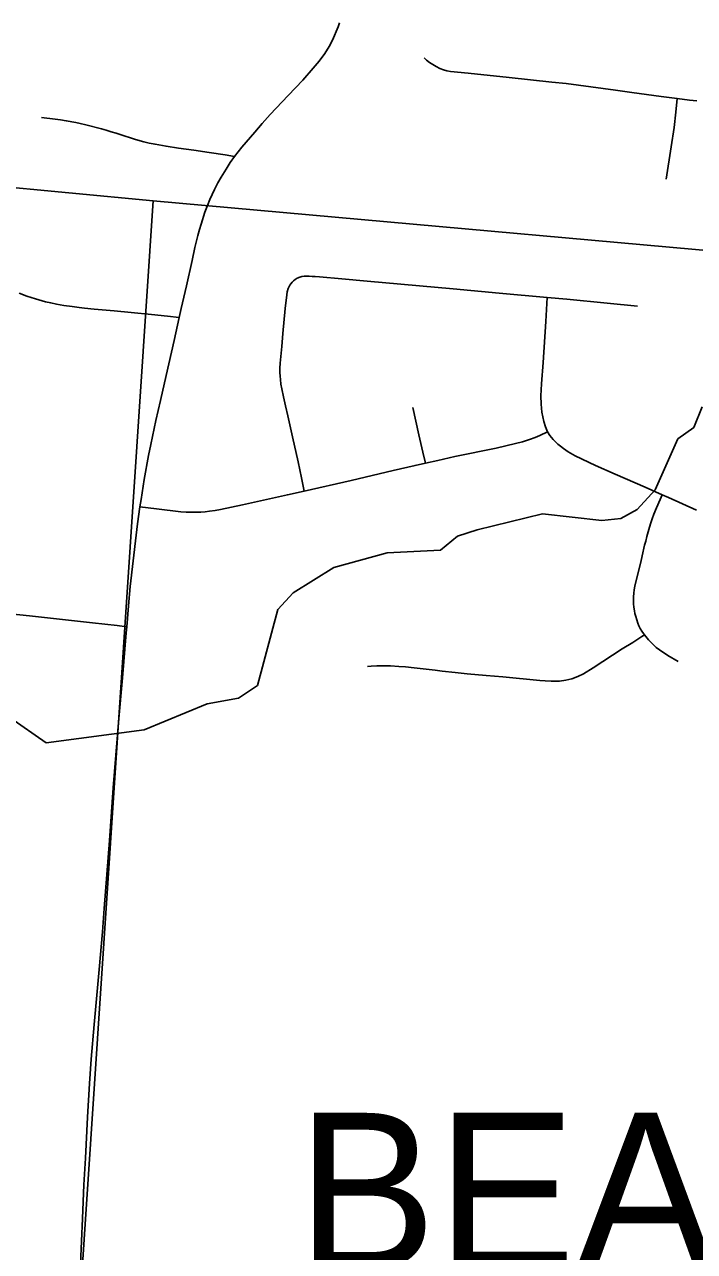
# Model space of a CAD drawing. Extents: x 0 to 34, y 0 to 22.
# Drawn here: x 5.646 to 6.052, y 15.574 to 16.318 of the extents above; entities that cross this region are included whole.
import ezdxf

# ---------------------------------------------------------------- set-up
doc = ezdxf.new("R2010")
doc.units = 0
for name, color, linetype in [('GM_X_City_Street', 7, 'Continuous'), ('GM_X_Corporation', 7, 'Continuous'), ('GM_X_Corporation_Text', 7, 'Continuous'), ('GM_X_County_Road', 7, 'Continuous'), ('GM_X_Minor_River', 7, 'Continuous')]:
    doc.layers.add(name, color=color, linetype=linetype)

msp = doc.modelspace()

# ---------------------------------------------------------------- linework, layer by layer
at = {"layer": 'GM_X_City_Street'}
for points in [[(5.88874, 16.29743), (5.89006, 16.29605), (5.89183, 16.29469), (5.89387, 16.2934), (5.89597, 16.29212), (5.89807, 16.29107), (5.90029, 16.29018), (5.90233, 16.28963), (5.9046, 16.28924), (5.91527, 16.28814), (5.94022, 16.28542), (5.95315, 16.2841), (5.9661, 16.28268), (5.9747, 16.28178), (6.00467, 16.27781), (6.01447, 16.27649), (6.03226, 16.27408), (6.04204, 16.27275), (6.04955, 16.27173), (6.05394, 16.27127)], [(6.03534, 16.2238), (6.0384, 16.24345), (6.04013, 16.25516), (6.04114, 16.26447), (6.04204, 16.27275)], [(5.65663, 16.26121), (5.66509, 16.26022), (5.6683, 16.25981), (5.67175, 16.25924), (5.67754, 16.25817), (5.68022, 16.25759), (5.68359, 16.2568), (5.69313, 16.2543), (5.69592, 16.25357), (5.69904, 16.25266), (5.70192, 16.25176), (5.70506, 16.25071), (5.70743, 16.24987), (5.70998, 16.24904), (5.71372, 16.24789), (5.71877, 16.24649), (5.7219, 16.24575), (5.72559, 16.24502), (5.73226, 16.24387), (5.73974, 16.24272), (5.74902, 16.2414), (5.75831, 16.24008), (5.7681, 16.23852), (5.77366, 16.23759)], [(5.8159, 16.03463), (5.81426, 16.04267), (5.81228, 16.05246), (5.8088, 16.06765), (5.80611, 16.08042), (5.80465, 16.08649), (5.80332, 16.09192), (5.80235, 16.09674), (5.80187, 16.09963), (5.80155, 16.10228), (5.80133, 16.10434), (5.80122, 16.10667), (5.80128, 16.10932), (5.80144, 16.11224), (5.80233, 16.1224), (5.80306, 16.13034), (5.80444, 16.14535), (5.80543, 16.15382), (5.80569, 16.15547), (5.80628, 16.15748), (5.80687, 16.15876), (5.80726, 16.15959), (5.8079, 16.16042), (5.80858, 16.16135), (5.80937, 16.16214), (5.8104, 16.16293)], [(5.8104, 16.16293), (5.81163, 16.16373), (5.81325, 16.16444), (5.81457, 16.16477), (5.81589, 16.16494), (5.81733, 16.165), (5.81899, 16.16495), (5.82085, 16.16488), (5.82262, 16.16479), (5.82523, 16.16455), (5.83868, 16.16333), (5.85416, 16.16192), (5.90616, 16.15728), (5.93416, 16.15472), (5.96325, 16.15207), (5.97506, 16.15101), (5.99961, 16.14867), (6.01799, 16.14686)], [(5.64322, 16.15463), (5.64782, 16.15299), (5.65315, 16.15125), (5.65915, 16.14955), (5.66237, 16.1488), (5.66584, 16.14806), (5.67026, 16.14732), (5.67528, 16.14658), (5.67947, 16.14608), (5.68276, 16.14567), (5.68859, 16.1451), (5.70076, 16.14403), (5.71112, 16.14304), (5.72348, 16.14183), (5.73306, 16.14082), (5.74023, 16.14007)], [(5.96344, 16.07065), (5.96229, 16.07372), (5.96119, 16.07687), (5.96006, 16.08251), (5.9595, 16.08743), (5.95937, 16.09238), (5.95975, 16.09979), (5.96071, 16.11276), (5.96239, 16.13745), (5.96325, 16.15207)], [(5.88939, 16.05164), (5.88782, 16.05837), (5.88539, 16.06873), (5.88188, 16.08535)], [(5.71642, 16.02508), (5.72649, 16.02391), (5.74125, 16.02219), (5.74431, 16.02199), (5.74708, 16.02195), (5.75021, 16.02191), (5.75331, 16.02201), (5.75598, 16.02219), (5.75851, 16.02245), (5.76196, 16.02295), (5.76517, 16.02352), (5.77849, 16.02628), (5.80573, 16.03249), (5.8159, 16.03463), (5.84444, 16.04123), (5.86982, 16.04714), (5.88312, 16.05024), (5.88939, 16.05164), (5.89704, 16.05334), (5.90731, 16.05575), (5.93226, 16.06079), (5.94401, 16.06357), (5.94831, 16.06467), (5.9526, 16.06601), (5.95592, 16.06725), (5.95884, 16.0685), (5.96344, 16.07065)], [(5.96344, 16.07065), (5.96492, 16.0684), (5.96683, 16.06596), (5.96822, 16.06456), (5.96966, 16.06319), (5.97138, 16.06187), (5.97307, 16.06053), (5.97597, 16.05858), (5.98023, 16.05616), (5.99249, 16.05028), (6.00442, 16.04503), (6.02265, 16.03707), (6.03283, 16.03249), (6.03681, 16.03072), (6.05381, 16.02312)], [(6.0426, 15.93143), (6.03642, 15.935), (6.03133, 15.9384), (6.02928, 15.93996), (6.02757, 15.94148), (6.0246, 15.9445), (6.02215, 15.94757), (6.02157, 15.9483), (6.0206, 15.94973), (6.01965, 15.95133), (6.01885, 15.95299), (6.01817, 15.95461), (6.01746, 15.95661), (6.01686, 15.95864), (6.0164, 15.96048), (6.01607, 15.96218), (6.01579, 15.96422), (6.01563, 15.96639), (6.01553, 15.96849), (6.01558, 15.97062), (6.01572, 15.97281), (6.01599, 15.97484), (6.01633, 15.97704), (6.01694, 15.97963), (6.01989, 15.99153), (6.02079, 15.99544), (6.02229, 16.00188), (6.02292, 16.00444), (6.02367, 16.00726), (6.02476, 16.01132), (6.02587, 16.01494), (6.02686, 16.01784), (6.02795, 16.02069), (6.02958, 16.02463), (6.03165, 16.02964), (6.03283, 16.03249)], [(5.63574, 15.96048), (5.64947, 15.95908), (5.67495, 15.95628), (5.6877, 15.9548), (5.70249, 15.95313), (5.70838, 15.95246)], [(5.85425, 15.92842), (5.85655, 15.92856), (5.86002, 15.92873), (5.86257, 15.92884), (5.86469, 15.92878), (5.86816, 15.92868), (5.87331, 15.92842), (5.87727, 15.92814), (5.88258, 15.92763), (5.88997, 15.92672), (5.89526, 15.92602), (5.89967, 15.92553), (5.90743, 15.92472), (5.91481, 15.92395), (5.92619, 15.92293), (5.93642, 15.922), (5.9587, 15.91986), (5.962, 15.91956), (5.96558, 15.91941), (5.96807, 15.9194), (5.97064, 15.9195), (5.97444, 15.91997), (5.97818, 15.92087), (5.98177, 15.9222), (5.98519, 15.92389), (5.99109, 15.92748), (6.00877, 15.93908), (6.01506, 15.94299), (6.02061, 15.94658), (6.02215, 15.94757)]]:
    msp.add_lwpolyline(points, dxfattribs=at)
at = {"layer": 'GM_X_Corporation'}
for points in [[(6.71605, 17.12273), (6.63404, 16.12897), (5.72435, 16.21065), (5.62189, 16.22039), (5.70874, 17.23111)], [(4.73502, 16.3081), (5.62189, 16.22039), (5.72435, 16.21065), (5.67259, 15.43183), (4.68777, 15.72423)], [(5.72435, 16.21065), (6.63404, 16.12897), (6.76485, 16.11648), (6.70262, 15.34504), (5.67259, 15.43183)]]:
    msp.add_lwpolyline(points, close=True, dxfattribs=at)
at = {"layer": 'GM_X_County_Road'}
for points in [[(5.77366, 16.23759), (5.7759, 16.24053), (5.77812, 16.24324), (5.78593, 16.25228), (5.79053, 16.25762), (5.79538, 16.26305), (5.80631, 16.27456), (5.81519, 16.28393), (5.82139, 16.29124), (5.82503, 16.2955), (5.82839, 16.30003), (5.83106, 16.3043), (5.83312, 16.3082), (5.83435, 16.31089), (5.8354, 16.31337), (5.83648, 16.31632), (5.8373, 16.31869)], [(5.74023, 16.14007), (5.74141, 16.14547), (5.74462, 16.15927), (5.74799, 16.17448), (5.74972, 16.18238), (5.7514, 16.18973), (5.75243, 16.1933), (5.75346, 16.19663), (5.75576, 16.20395), (5.75724, 16.20798), (5.7588, 16.21159), (5.76152, 16.21751), (5.76365, 16.22154), (5.76554, 16.22508), (5.76866, 16.23), (5.77113, 16.23387), (5.77366, 16.23759)], [(5.71642, 16.02508), (5.71705, 16.02951), (5.71901, 16.04174), (5.72164, 16.05636), (5.72294, 16.06303), (5.72596, 16.07748), (5.72879, 16.08966), (5.73226, 16.10478), (5.73715, 16.12594), (5.74023, 16.14007)], [(5.70838, 15.95246), (5.70945, 15.96508), (5.71053, 15.97691), (5.71225, 15.99232), (5.71412, 16.00794), (5.71494, 16.01476), (5.71642, 16.02508)], [(5.68009, 15.56033), (5.68043, 15.56616), (5.68166, 15.5937), (5.68248, 15.61405), (5.68339, 15.63018), (5.6847, 15.65499), (5.68577, 15.67541), (5.68676, 15.6902), (5.68862, 15.71126), (5.69171, 15.74457), (5.69363, 15.76744), (5.69466, 15.78168), (5.69786, 15.82279), (5.70015, 15.85471), (5.70173, 15.87452), (5.70367, 15.8968), (5.7058, 15.92154), (5.70807, 15.94878), (5.70838, 15.95246)]]:
    msp.add_lwpolyline(points, dxfattribs=at)
at = {"layer": 'GM_X_Minor_River'}
msp.add_lwpolyline([(6.05724, 16.08576), (6.05208, 16.07334), (6.04246, 16.06633), (6.02859, 16.03548), (6.01774, 16.02355), (6.00777, 16.01807), (5.99637, 16.0168), (5.96041, 16.02101), (5.92077, 16.01124), (5.90894, 16.00732), (5.89854, 15.99881), (5.86626, 15.99724), (5.83385, 15.98846), (5.80928, 15.97303), (5.79998, 15.96298), (5.78772, 15.91689), (5.77619, 15.90916), (5.75716, 15.90578), (5.71892, 15.8899), (5.6596, 15.88208), (5.63751, 15.89739)], dxfattribs=at)

# ---------------------------------------------------------------- texts
at = {"layer": 'GM_X_Corporation_Text'}
msp.add_text('BEAVERCREEK', height=0.094697, rotation=0.00001, dxfattribs=at).set_placement((5.8116, 15.56299))

doc.saveas('drawing.dxf')
